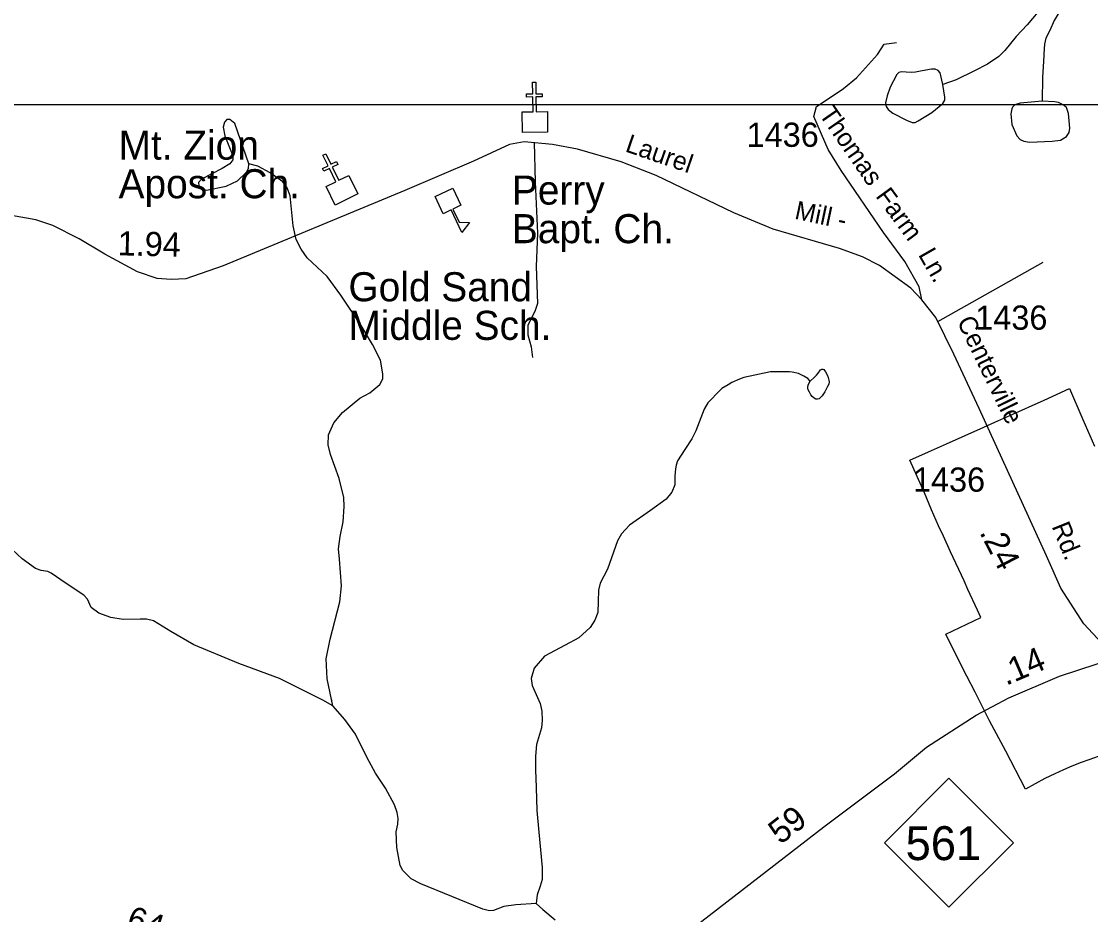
# Model space of a CAD drawing. Extents: x 2126262 to 2293712, y 749403 to 919119.
# Drawn here: x 2255781 to 2261302, y 886365 to 890976 of the extents above; entities that cross this region are included whole.
import ezdxf

# ---------------------------------------------------------------- set-up
doc = ezdxf.new("R2010")
doc.units = 0
for name, color, linetype in [('Exist Boundary Political City Limit New', 7, 'Continuous'), ('Exist Cultural Church CELL', 7, 'Continuous'), ('Exist Cultural Church Label', 7, 'Continuous'), ('Exist Cultural Educational Facility High CELL', 7, 'Continuous'), ('Exist Cultural Educational Facility High Label', 7, 'Continuous'), ('Exist Hydrographic Misc Water Feature', 7, 'Continuous'), ('Exist Hydrographic Pond Under 1500 Sq Ft', 7, 'Continuous'), ('Exist Road Non-System Type 51', 7, 'Continuous'), ('Exist Road Non-System Type 51 Label', 7, 'Continuous'), ('Exist Road Primary NC Attributed', 7, 'Continuous'), ('Exist Road Primary NC Service Mileage Hundredths English Label', 7, 'Continuous'), ('Exist Road Primary NC Shield CELL', 7, 'Continuous'), ('Exist Road Primary NC Shield Number Label', 7, 'Continuous'), ('Exist Road Secondary Mileage Hundredths English Label', 7, 'Continuous'), ('Exist Road Secondary Type 51 Attributed', 7, 'Continuous'), ('Exist Road Secondary Type 51 Label', 7, 'Continuous'), ('Exist Road Secondary Type 51 Number Label', 7, 'Continuous'), ('Map Preparation Boundary City Limit Buffer Line', 7, 'Continuous'), ('Map Preparation Inset Cut Line', 7, 'Continuous')]:
    doc.layers.add(name, color=color, linetype=linetype)

msp = doc.modelspace()

# ---------------------------------------------------------------- linework, layer by layer
at = {"layer": 'Exist Boundary Political City Limit New'}
msp.add_lwpolyline([(2261340.2, 887181.8), (2261292.2, 887163.9), (2261252.5, 887150.3), (2261205, 887131.1), (2261161.2, 887111.8), (2261116.2, 887092.3), (2261065.2, 887066.8), (2260965, 887011.9), (2260863.8, 887208.5), (2260780.5, 887365.1), (2260737, 887450.9), (2260705, 887513.7), (2260662.8, 887595.6), (2260633.5, 887652.7), (2260554, 887813.3), (2260734.5, 887898.6), (2260717.5, 887935.6), (2260668.5, 888043.7), (2260648.8, 888087.4), (2260579, 888237.4), (2260541.5, 888318.1), (2260516.8, 888371.6), (2260481, 888454.4), (2260443.2, 888541.9), (2260368.2, 888711.5), (2260464.2, 888753.8), (2260557.2, 888794.9), (2260750.8, 888880.4), (2260807, 888906.4), (2260884, 888942.1), (2261062, 889019.7), (2261192, 889080.1), (2261255.8, 888932.4), (2261260.8, 888920.9), (2261321, 888783.5)], dxfattribs=at)
at = {"layer": 'Exist Cultural Church CELL'}
for points in [[(2258365.9, 890508.4), (2258422.8, 890509.4), (2258421.6, 890585.5), (2258389.6, 890585), (2258389.3, 890601), (2258421.3, 890601.5), (2258420.3, 890661.6), (2258436.3, 890661.9), (2258437.3, 890601.8), (2258469.3, 890602.3), (2258469.6, 890586.3), (2258437.6, 890585.8), (2258438.8, 890509.7), (2258496.5, 890510.5), (2258498.2, 890404.1), (2258367.6, 890401.9)], [(2257353.9, 890123), (2257404.9, 890148.2), (2257371.3, 890216.5), (2257342.6, 890202.4), (2257335.5, 890216.7), (2257364.2, 890230.9), (2257337.6, 890284.8), (2257352, 890291.9), (2257378.6, 890237.9), (2257407.3, 890252.1), (2257414.4, 890237.8), (2257385.7, 890223.6), (2257419.3, 890155.3), (2257471.1, 890180.7), (2257518.1, 890085.2), (2257400.9, 890027.5)]]:
    msp.add_lwpolyline(points, close=True, dxfattribs=at)
at = {"layer": 'Exist Cultural Educational Facility High CELL'}
msp.add_lwpolyline([(2258008.2, 890115), (2258050.5, 890026.7), (2258009, 890006.8), (2258041.4, 889939.1), (2258094.3, 889937.6), (2258055.8, 889886.8), (2258000.3, 890002.7), (2257958.8, 889982.8), (2257916.5, 890071.1)], close=True, dxfattribs=at)
at = {"layer": 'Exist Hydrographic Misc Water Feature'}
msp.add_line((2257382.3, 887474), (2257385, 887470.9), dxfattribs=at)
for points in [[(2261208.6, 891123), (2261153.9, 891106.7), (2261093.4, 891080.3), (2261064.8, 891060.5), (2261029.6, 891024.2), (2260974.6, 890958.2), (2260917.4, 890897.6), (2260858, 890825), (2260827.2, 890794.2), (2260768.9, 890754.5), (2260701.8, 890719.7), (2260608.3, 890673.4), (2260539, 890649.2)], [(2261208.6, 891123), (2261166.8, 891069.1), (2261114, 890981.1), (2261090.9, 890929.3), (2261071.1, 890888.6), (2261063.4, 890857.8), (2261061.2, 890835.8), (2261057.9, 890768.1), (2261053.5, 890687.7), (2261051.3, 890563.4)], [(2257388.2, 887442.3), (2257359.7, 887581.6), (2257355.3, 887684.5), (2257375, 887787.5), (2257425.4, 887980.2), (2257434.1, 888062.4), (2257423.2, 888200.3), (2257418.8, 888252.9), (2257427.6, 888316.4), (2257442.9, 888393.1), (2257447.3, 888471.9), (2257445.1, 888517.9), (2257421, 888616.5), (2257377.2, 888739.2), (2257364.1, 888790.4), (2257366.3, 888840.8), (2257394.7, 888904.3), (2257438.5, 888956.9), (2257528.3, 889031.3), (2257580.8, 889057.6), (2257631.2, 889101.4), (2257646.5, 889129.9), (2257646.5, 889156.2), (2257635.5, 889226.3), (2257593.9, 889307.3), (2257534.8, 889405.9), (2257429.8, 889562.7), (2257359.7, 889659.1), (2257256.8, 889755.4), (2257226.2, 889799.3), (2257199.9, 889849.6), (2257184.6, 889919.7), (2257169.3, 890075.2), (2257153.9, 890116.8), (2257129.9, 890147.5), (2257065.1, 890194.8), (2257001.6, 890227.7), (2256955.6, 890240.8)], [(2259854.5, 889119), (2259841, 889131.8), (2259820.6, 889144.4), (2259806.7, 889151.2), (2259792.7, 889157.4), (2259760.7, 889165.3), (2259746.3, 889167.2), (2259724.7, 889167), (2259678.7, 889166.3), (2259648.9, 889166), (2259511.2, 889137), (2259489.3, 889128.3), (2259449.3, 889112.1), (2259429.4, 889100), (2259397.5, 889081), (2259389.8, 889073.9), (2259324.6, 889006.6), (2259306.4, 888974.7), (2259263.8, 888861.4), (2259241.9, 888820.8), (2259206.5, 888766.2), (2259169.3, 888708.1), (2259161.6, 888685.2), (2259158.7, 888665.7), (2259155.4, 888628.4), (2259155.4, 888583.5), (2259140.1, 888545.2), (2259110.5, 888510.1), (2259029.5, 888451), (2258921.5, 888375.9), (2258879.6, 888329.9), (2258858, 888293.7), (2258828.5, 888206.5), (2258806.6, 888147.3), (2258769.4, 888076.1), (2258760.6, 888040), (2258759.5, 887982), (2258757.3, 887925), (2258740.9, 887885.6), (2258716.8, 887846.2)], [(2257388.2, 887442.3), (2257336.5, 887472.3), (2257113.2, 887584), (2256903.1, 887660.6), (2256671, 887757), (2256553.1, 887826), (2256462.2, 887880.8), (2256427.2, 887889.5), (2256393.3, 887889.5), (2256305.7, 887888.4), (2256243.3, 887898.3), (2256179.8, 887920.2), (2256141.5, 887949.8), (2256122.9, 887993.6), (2256103.2, 888014.4), (2256012.4, 888074.6), (2255935.3, 888126.6), (2255916.7, 888136.5), (2255882.8, 888142), (2255853.2, 888150.7), (2255784.3, 888201.1), (2255733.9, 888250.4)], [(2258716.8, 887846.2), (2258658.8, 887793.3), (2258588.8, 887756), (2258482.6, 887699.1), (2258427.9, 887637.8), (2258413.6, 887584.1), (2258418, 887546.9), (2258459.6, 887453.8), (2258468.4, 887414.7), (2258470.5, 887367.6), (2258466.2, 887328.2), (2258441, 887243.8), (2258435.5, 887183.6), (2258435.6, 887112.8), (2258438.1, 887020.3), (2258441.5, 886901.6), (2258453.4, 886791.1), (2258470.4, 886608.7), (2258469.5, 886545.4), (2258460.2, 886512.3), (2258443.2, 886466.5), (2258439.8, 886437.7), (2258439.6, 886421.5)], [(2258439.6, 886421.5), (2258333.6, 886415.6), (2258272.6, 886406.2), (2258218.3, 886386.7), (2258198, 886385), (2258163.2, 886393.5), (2257844, 886523.8), (2257793.5, 886549.3), (2257751.1, 886591.7), (2257735.8, 886618.8), (2257719.7, 886711.6), (2257716.3, 886793), (2257724, 886831.2), (2257726.5, 886860.9), (2257721.4, 886892.3), (2257707.9, 886932.1), (2257660.4, 887017.8), (2257609.5, 887095), (2257566.3, 887173.4), (2257506.4, 887295.5), (2257451.7, 887372.2), (2257388.2, 887442.3)], [(2258439.6, 886421.5), (2258472.9, 886391.9), (2258537.3, 886338.5)]]:
    msp.add_lwpolyline(points, dxfattribs=at)
msp.add_lwpolyline([(2256955.6, 890240.8), (2256883.4, 890448.9), (2256857.1, 890468.6), (2256841.8, 890468.6), (2256828.7, 890455.5), (2256822.1, 890429.2), (2256830.8, 890385.4), (2256872.4, 890282.4), (2256872.4, 890260.5), (2256857.1, 890240.8), (2256817.7, 890216.7), (2256710.4, 890162), (2256695.1, 890144.4), (2256697.3, 890126.9), (2256712.6, 890111.6), (2256736.7, 890105), (2256837.4, 890124.7), (2256896.5, 890153.2), (2256942.5, 890197), (2256953.4, 890216.7)], close=True, dxfattribs=at)
at = {"layer": 'Exist Hydrographic Pond Under 1500 Sq Ft'}
for points in [[(2260539, 890649.2), (2260525.2, 890709.7), (2260515.3, 890723), (2260498.8, 890729.6), (2260480.1, 890729.6), (2260432.8, 890719.7), (2260397.6, 890713.1), (2260375.6, 890712), (2260322.8, 890715.3), (2260310.7, 890712), (2260300.8, 890702), (2260266.7, 890636), (2260251.3, 890592), (2260242.5, 890554.6), (2260245.8, 890537), (2260256.8, 890521.5), (2260279.9, 890502.8), (2260350.3, 890466.5), (2260381.1, 890454.4), (2260395.4, 890454.4), (2260411.9, 890463.2), (2260482.3, 890506.1), (2260539.5, 890551.3), (2260549.4, 890568.9), (2260549.4, 890584.3)], [(2261051.3, 890563.4), (2260937.2, 890553.8), (2260910.8, 890545), (2260898.7, 890532.9), (2260895.4, 890524.1), (2260889.9, 890497.7), (2260895.4, 890443.7), (2260920.7, 890384.3), (2260938.3, 890365.6), (2260957, 890356.8), (2260986.7, 890352.4), (2261103.3, 890356.8), (2261146.2, 890363.4), (2261178.1, 890382.1), (2261190.2, 890403), (2261194.6, 890423.9), (2261188, 890501), (2261177, 890530.7), (2261160.5, 890545), (2261136.3, 890557.1), (2261115.4, 890560.4)]]:
    msp.add_lwpolyline(points, close=True, dxfattribs=at)
msp.add_lwpolyline([(2259854.5, 889119), (2259854.9, 889120), (2259875, 889138.3), (2259886, 889149.6), (2259894.8, 889160.2), (2259906.6, 889176.4), (2259909.9, 889178.6), (2259914.5, 889180.1), (2259919.8, 889181), (2259924.7, 889178.3), (2259932.6, 889166.6), (2259940.8, 889151), (2259946.8, 889136.8), (2259950.7, 889122.9), (2259950.9, 889114.7), (2259949.3, 889102.3), (2259943.2, 889090.3), (2259929.5, 889064.3), (2259915.9, 889042.3), (2259905.9, 889032), (2259899.6, 889027.9), (2259892, 889026.4), (2259882.1, 889026), (2259874, 889030.1), (2259863.7, 889040.1), (2259857.7, 889047.8), (2259849.4, 889061.8), (2259843.8, 889073.3), (2259841.6, 889081.6), (2259841.2, 889091.4), (2259845.3, 889102.2), (2259854.5, 889119)], dxfattribs=at)
at = {"layer": 'Exist Road Non-System Type 51'}
msp.add_line((2260512.9, 889425.9), (2261057.1, 889732.6), dxfattribs=at)
for points in [[(2260430.6, 889538.6), (2260416.8, 889605.9), (2260342.2, 889735.9), (2260233, 889885.3), (2260013.6, 890205.4), (2259946.3, 890313.9), (2259873.1, 890485.4), (2259885.5, 890537.1), (2259931.1, 890566.1), (2260026.4, 890629.8), (2260092.7, 890683.7), (2260201.9, 890804), (2260235.1, 890858), (2260299.4, 890867.5)], [(2258427.9, 890350.7), (2258433.2, 890147), (2258445.6, 889882.6), (2258438.7, 889709.7), (2258445.6, 889520.3), (2258433.2, 889482.9), (2258395.9, 889406.1), (2258395.9, 889357.7), (2258413.8, 889295.5), (2258420.7, 889241.5)]]:
    msp.add_lwpolyline(points, dxfattribs=at)
at = {"layer": 'Exist Road Primary NC Attributed'}
msp.add_lwpolyline([(2258336.2, 885526.7), (2258659.5, 885804.2), (2259021.4, 886107.3), (2259294.8, 886330.6), (2259924.3, 886817.9), (2260289.7, 887091.5), (2260453.6, 887230), (2260710.2, 887394.7), (2260880.3, 887484), (2261141.8, 887595), (2261429.4, 887690.1)], dxfattribs=at)
at = {"layer": 'Exist Road Primary NC Shield CELL'}
msp.add_lwpolyline([(2260237.3, 886735.9), (2260570.3, 887068.9), (2260903.3, 886735.9), (2260570.3, 886402.9)], close=True, dxfattribs=at)
at = {"layer": 'Exist Road Secondary Type 51 Attributed'}
msp.add_lwpolyline([(2261429.4, 887690.1), (2261267.6, 887866), (2261147.7, 888050.2), (2261074.4, 888217), (2260726.7, 888977.2), (2260595.8, 889257.1), (2260501.8, 889446.6), (2260430.6, 889538.6), (2260374, 889599.4), (2260210.9, 889715.6), (2260123.9, 889759.8), (2260005, 889804.1), (2259662, 889903), (2259460.2, 889987.4), (2259058.7, 890179.4), (2258877.7, 890249.9), (2258652.7, 890316.1), (2258522.8, 890339.6), (2258376.8, 890353.5), (2258300.8, 890339.6), (2258115.6, 890253.9), (2257761.1, 890102.1), (2256822.5, 889714.1), (2256629.1, 889646.3), (2256553.7, 889643.5), (2256481.8, 889649.1), (2256379.6, 889683.6), (2256211, 889774.9), (2256079.7, 889853.7), (2255943.6, 889922.2), (2255855.2, 889951.2), (2255650, 889988.3)], dxfattribs=at)
at = {"layer": 'Map Preparation Boundary City Limit Buffer Line'}
msp.add_lwpolyline([(2261340.2, 887181.8), (2261292.2, 887163.9), (2261252.5, 887150.3), (2261205, 887131.1), (2261161.2, 887111.8), (2261116.2, 887092.3), (2261065.2, 887066.8), (2260965, 887011.9), (2260863.8, 887208.5), (2260780.5, 887365.1), (2260737, 887450.9), (2260705, 887513.7), (2260662.8, 887595.6), (2260633.5, 887652.7), (2260554, 887813.3), (2260734.5, 887898.6), (2260717.5, 887935.6), (2260668.5, 888043.7), (2260648.8, 888087.4), (2260579, 888237.4), (2260541.5, 888318.1), (2260516.8, 888371.6), (2260481, 888454.4), (2260443.2, 888541.9), (2260368.2, 888711.5), (2260464.2, 888753.8), (2260557.2, 888794.9), (2260750.8, 888880.4), (2260807, 888906.4), (2260884, 888942.1), (2261062, 889019.7), (2261192, 889080.1), (2261255.8, 888932.4), (2261260.8, 888920.9), (2261321, 888783.5)], dxfattribs=at)
at = {"layer": 'Map Preparation Inset Cut Line'}
msp.add_lwpolyline([(2253602.2, 890546.8), (2265760, 890546.8), (2265760, 882860.8), (2253602.2, 882860.8)], close=True, dxfattribs=at)

# ---------------------------------------------------------------- texts
at = {"layer": 'Exist Cultural Church Label'}
for s, p in [('Mt. Zion', (2256282.7, 890262.1)), ('Apost. Ch.', (2256282.7, 890062.8)), ('Perry', (2258313.5, 890030)), ('Bapt. Ch.', (2258313.5, 889830.8))]:
    msp.add_text(s, height=150, dxfattribs=at).set_placement(p)
at = {"layer": 'Exist Cultural Educational Facility High Label'}
for s, p in [('Gold Sand', (2257469.5, 889530.9)), ('Middle Sch.', (2257469.5, 889331.7))]:
    msp.add_text(s, height=150, dxfattribs=at).set_placement(p)
at = {"layer": 'Exist Road Non-System Type 51 Label'}
for s, rotation, p in [('Thomas', 304.731, (2259896, 890496.2)), ('Farm', 306.2345, (2260188.5, 890073.5)), ('Ln.', 299.7275, (2260409.5, 889772))]:
    msp.add_text(s, height=95, rotation=rotation, dxfattribs=at).set_placement(p)
at = {"layer": 'Exist Road Primary NC Service Mileage Hundredths English Label'}
for s, rotation, p in [('.14', 22.9946, (2260865.3, 887545.6)), ('59', 37.7439, (2259699.8, 886723.2))]:
    msp.add_text(s, height=125, rotation=rotation, dxfattribs=at).set_placement(p)
at = {"layer": 'Exist Road Primary NC Shield Number Label'}
msp.add_text('561', height=175, dxfattribs=at).set_placement((2260346.4, 886646.2))
at = {"layer": 'Exist Road Secondary Mileage Hundredths English Label'}
for s, rotation, p in [('1.94', 358.5616, (2256276.9, 889768.5)), ('.24', 297.1649, (2260725.8, 888338.4)), ('.64', 341.4868, (2256271.5, 886309.5))]:
    msp.add_text(s, height=125, rotation=rotation, dxfattribs=at).set_placement(p)
at = {"layer": 'Exist Road Secondary Type 51 Label'}
for s, rotation, p in [('Laurel', 341.0426, (2258893.7, 890305.8)), ('Mill -', 348.0203, (2259769.1, 889957.6)), ('Centerville', 295.8813, (2260609.8, 889427.6)), ('Rd.', 291.941, (2261099.7, 888369.3))]:
    msp.add_text(s, height=95, rotation=rotation, dxfattribs=at).set_placement(p)
at = {"layer": 'Exist Road Secondary Type 51 Number Label'}
for p in [(2259525.9, 890328.1), (2260706.6, 889384.1), (2260384.9, 888547.9)]:
    msp.add_text('1436', height=125, dxfattribs=at).set_placement(p)

doc.saveas('drawing.dxf')
